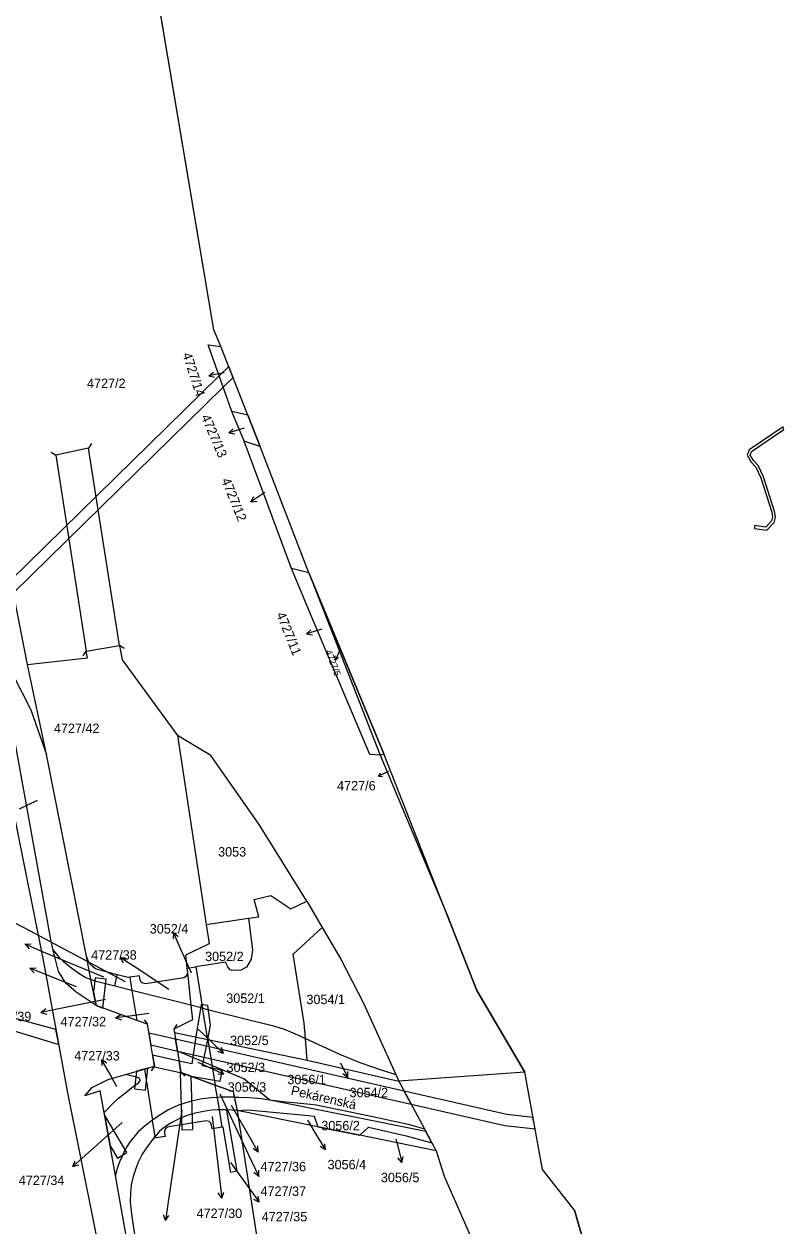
# Model space of a CAD drawing. Extents: x -756746 to -753363, y -1166406 to -1161727.
# Drawn here: x -754970.1 to -754832.9, y -1165450.7 to -1165233.9 of the extents above; entities that cross this region are included whole.
import ezdxf

# ---------------------------------------------------------------- set-up
doc = ezdxf.new("R2010")
doc.units = 0
for name, color, linetype in [('Hranice kat_území', 7, 'Continuous'), ('Hranice parcel', 7, 'Continuous'), ('Parcelní čísla', 7, 'Continuous'), ('Pop  PČ popisy', 7, 'Continuous'), ('Vnitřní kresba', 7, 'Continuous'), ('Věcná břemena k části', 7, 'Continuous')]:
    doc.layers.add(name, color=color, linetype=linetype)

msp = doc.modelspace()

# ---------------------------------------------------------------- linework, layer by layer
at = {"layer": 'Hranice kat_území'}
msp.add_lwpolyline([(-754835.9, -1165634.2), (-754836.27, -1165627.33), (-754843.39, -1165620.76), (-754842.06, -1165615.43), (-754841.58, -1165613.48), (-754840.65, -1165609.71), (-754848.75, -1165537.76), (-754849.07, -1165534.89), (-754853.41, -1165509.79), (-754854.46, -1165505.43), (-754855.16, -1165502.51), (-754855.91, -1165499.4), (-754870.7, -1165447.85), (-754876.5, -1165440.55), (-754879.69, -1165422.96), (-754888.36, -1165408.21), (-754893.78, -1165394.44), (-754905.14, -1165365.54), (-754918.64, -1165332.88), (-754927.45, -1165310.11), (-754929.68, -1165304.4), (-754934.52, -1165292.05), (-754935.8, -1165289.03), (-754949.37, -1165208.56)], dxfattribs=at)
at = {"layer": 'Hranice parcel'}
for p, q in [((-754935.8, -1165289.03), (-754949.37, -1165208.56)), ((-754969.43, -1165349.44), (-754984.89, -1165271)), ((-754934.52, -1165292.05), (-754935.8, -1165289.03)), ((-754929.68, -1165304.4), (-754934.52, -1165292.05)), ((-754930.32, -1165309.09), (-754932.56, -1165303.79)), ((-754929.68, -1165304.4), (-754932.56, -1165303.79)), ((-754929.68, -1165304.4), (-754927.45, -1165310.11)), ((-754921.82, -1165332.09), (-754930.32, -1165309.09)), ((-754927.45, -1165310.11), (-754930.32, -1165309.09)), ((-754918.64, -1165332.88), (-754927.45, -1165310.11)), ((-754918.64, -1165332.88), (-754921.82, -1165332.09)), ((-754918.64, -1165332.88), (-754905.8, -1165365.78)), ((-754918.64, -1165332.88), (-754905.14, -1165365.54)), ((-754966.01, -1165365.67), (-754969.43, -1165349.44)), ((-754942.37, -1165362.25), (-754937.16, -1165396.31)), ((-754958.81, -1165402.06), (-754966.01, -1165365.67)), ((-754905.8, -1165365.78), (-754905.14, -1165365.54)), ((-754905.8, -1165365.78), (-754893.78, -1165394.44)), ((-754893.78, -1165394.44), (-754905.14, -1165365.54)), ((-754919.04, -1165392.1), (-754916.26, -1165396.86)), ((-754937.16, -1165396.31), (-754929.54, -1165395.21)), ((-754957.98, -1165406.27), (-754958.81, -1165402.06)), ((-754940.65, -1165404.22), (-754939.06, -1165403.96)), ((-754939.06, -1165403.96), (-754937.83, -1165411.44)), ((-754957.05, -1165410.97), (-754957.98, -1165406.27)), ((-754953.66, -1165407.45), (-754953.24, -1165405.41)), ((-754950.98, -1165405.85), (-754950.6, -1165408.22)), ((-754940.65, -1165404.22), (-754940.56, -1165405.04)), ((-754940.56, -1165405.04), (-754939.95, -1165410.9)), ((-754950.6, -1165408.22), (-754953.66, -1165407.45)), ((-754939.95, -1165410.9), (-754950.6, -1165408.22)), ((-754950.6, -1165408.22), (-754949.73, -1165413.63)), ((-754949.73, -1165413.63), (-754957.05, -1165410.97)), ((-754937.83, -1165411.44), (-754939.95, -1165410.9)), ((-754936.9, -1165417.07), (-754937.83, -1165411.44)), ((-754942.91, -1165415.81), (-754936.9, -1165417.07)), ((-754936.9, -1165417.07), (-754918.97, -1165420.83)), ((-754936.9, -1165417.07), (-754935.55, -1165425.3)), ((-754918.97, -1165420.83), (-754919.29, -1165416.9)), ((-754918.97, -1165420.83), (-754902.42, -1165424.57)), ((-754951.73, -1165423.38), (-754948.33, -1165422.41)), ((-754948.33, -1165422.41), (-754946.85, -1165431.61)), ((-754902.95, -1165423.4), (-754902.42, -1165424.57)), ((-754879.69, -1165422.96), (-754902.42, -1165424.57)), ((-754876.5, -1165440.55), (-754879.69, -1165422.96)), ((-754935.17, -1165427.56), (-754935.55, -1165425.3)), ((-754902.42, -1165424.57), (-754897.8, -1165433.2)), ((-754934.81, -1165429.79), (-754935.17, -1165427.56)), ((-754932.11, -1165427.47), (-754931.59, -1165429.89)), ((-754933.5, -1165429.75), (-754934.81, -1165429.79)), ((-754934.29, -1165432.91), (-754934.81, -1165429.79)), ((-754931.59, -1165429.89), (-754933.5, -1165429.75)), ((-754917.03, -1165432.84), (-754931.59, -1165429.89)), ((-754953.58, -1165441.64), (-754955.6, -1165430.27)), ((-754946.38, -1165434.58), (-754946.85, -1165431.61)), ((-754909.43, -1165434.37), (-754917.03, -1165432.84)), ((-754895.69, -1165437.15), (-754909.43, -1165434.37)), ((-754897.8, -1165433.2), (-754896.44, -1165435.74)), ((-754946.61, -1165434.88), (-754946.38, -1165434.58)), ((-754896.44, -1165435.74), (-754895.69, -1165437.15)), ((-754870.7, -1165447.85), (-754876.5, -1165440.55)), ((-754942.26, -1165505.15), (-754953.58, -1165441.64)), ((-754870.7, -1165447.85), (-754855.91, -1165499.4))]:
    msp.add_line(p, q, dxfattribs=at)
for points in [[(-754986.88, -1165279.38), (-754990.41, -1165279.86), (-754980.99, -1165331.36), (-754966.52, -1165403.04), (-754962.21, -1165426.7), (-754948.35, -1165495.48), (-754937.5, -1165549.21), (-754928.46, -1165594.05), (-754928.31, -1165595.05), (-754927.98, -1165597.22), (-754926.04, -1165609.85), (-754919.91, -1165650.59), (-754911.7, -1165704.69), (-754902.24, -1165767.33), (-754892.9, -1165829.68), (-754885.35, -1165879.53), (-754876.62, -1165937.17), (-754872.47, -1165981.85), (-754871.4, -1165985.78), (-754868.4, -1165989.67), (-754864.36, -1165991.91), (-754859.05, -1165992.04), (-754854.87, -1165991.29)], [(-754932.56, -1165303.79), (-754936.83, -1165291.71), (-754934.52, -1165292.05)], [(-754905.8, -1165365.78), (-754907.63, -1165365.63), (-754918.21, -1165340.75), (-754921.82, -1165332.09)], [(-754969.43, -1165349.44), (-754958.63, -1165348.22), (-754958.84, -1165347.02), (-754952.81, -1165345.99), (-754952.37, -1165348.59), (-754942.37, -1165362.25)], [(-754964.77, -1165400.98), (-754965.24, -1165399.01), (-754974.08, -1165350.13)], [(-754974.08, -1165350.13), (-754972.15, -1165351.13), (-754968.86, -1165357.61), (-754966.01, -1165365.67)], [(-754919.04, -1165392.1), (-754927.63, -1165378.28), (-754936.32, -1165365.85), (-754942.37, -1165362.25)], [(-754929.54, -1165395.21), (-754927.7, -1165394.95), (-754928.5, -1165391.84), (-754925.51, -1165391.11), (-754921.9, -1165393.52), (-754919.04, -1165392.1)], [(-754929.54, -1165395.21), (-754928.84, -1165400.88), (-754929.09, -1165402.58), (-754929.9, -1165404.01), (-754930.91, -1165404.59), (-754932.51, -1165404.63), (-754932.83, -1165404.51), (-754933.29, -1165403.99), (-754933.68, -1165403.13), (-754939.06, -1165403.96)], [(-754893.78, -1165394.44), (-754888.36, -1165408.21), (-754879.69, -1165422.96)], [(-754937.16, -1165396.31), (-754936.66, -1165399.81), (-754940.9, -1165401.84), (-754940.65, -1165404.22)], [(-754919.29, -1165416.9), (-754919.52, -1165414.14), (-754921.5, -1165401.67), (-754916.26, -1165396.86)], [(-754916.26, -1165396.86), (-754912.9, -1165402.61), (-754908.77, -1165410.52), (-754902.95, -1165423.4)], [(-754964.77, -1165400.98), (-754963.7, -1165402.26), (-754962.98, -1165402.95), (-754961.43, -1165404.21), (-754959.78, -1165405.38), (-754958.91, -1165405.87), (-754957.98, -1165406.27)], [(-754957.05, -1165410.97), (-754960.64, -1165408.54), (-754962.5, -1165406.91), (-754963.86, -1165404.84), (-754964.77, -1165400.98)], [(-754953.24, -1165405.41), (-754956.34, -1165404.59), (-754957.15, -1165404.3), (-754957.73, -1165403.9), (-754958.16, -1165403.42), (-754958.5, -1165402.86), (-754958.81, -1165402.06)], [(-754953.66, -1165407.45), (-754957.01, -1165406.6), (-754957.98, -1165406.27)], [(-754950.98, -1165405.85), (-754951.24, -1165405.89), (-754953.24, -1165405.41)], [(-754940.56, -1165405.04), (-754940.7, -1165405.44), (-754940.93, -1165405.75), (-754941.23, -1165405.94), (-754948.12, -1165407.05), (-754948.62, -1165406.94), (-754948.91, -1165406.71), (-754949.09, -1165406.36), (-754949.24, -1165405.58), (-754950.98, -1165405.85)], [(-754939.95, -1165410.9), (-754939.67, -1165413.55), (-754943, -1165415.22), (-754942.91, -1165415.81)], [(-754937.83, -1165411.44), (-754936.45, -1165411.79), (-754925.05, -1165414.64), (-754923.14, -1165415.19), (-754921.26, -1165415.99), (-754919.29, -1165416.9)], [(-754948.33, -1165422.41), (-754946.54, -1165421.9), (-754947.78, -1165414.34), (-754949.73, -1165413.63)], [(-754942.91, -1165415.81), (-754941.74, -1165423.04), (-754935.55, -1165425.3)], [(-754919.29, -1165416.9), (-754913.12, -1165419.74), (-754909.46, -1165421.24), (-754905.63, -1165422.53), (-754902.95, -1165423.4)], [(-754955.6, -1165430.27), (-754956.3, -1165426.37), (-754959.1, -1165427.27), (-754957.79, -1165425.77), (-754954.88, -1165424.27), (-754951.73, -1165423.38)], [(-754955.6, -1165430.27), (-754954.96, -1165429.58), (-754954.27, -1165428.86), (-754953.01, -1165427.68), (-754951.74, -1165426.68), (-754950.65, -1165425.81), (-754949.32, -1165424.86), (-754949.18, -1165424.61), (-754949.12, -1165424.42), (-754949.18, -1165424.17), (-754949.5, -1165423.96), (-754951.73, -1165423.38)], [(-754935.55, -1165425.3), (-754932.33, -1165426.47), (-754932.11, -1165427.47)], [(-754935.17, -1165427.56), (-754936.31, -1165427.61), (-754938.3, -1165427.87), (-754940.23, -1165428.31), (-754942.17, -1165428.94), (-754943.11, -1165429.33), (-754944, -1165429.78), (-754945.7, -1165430.82), (-754946.54, -1165431.37), (-754946.85, -1165431.61)], [(-754932.11, -1165427.47), (-754933.28, -1165427.49), (-754934.31, -1165427.51), (-754935.17, -1165427.56)], [(-754932.11, -1165427.47), (-754931.29, -1165427.46), (-754929.3, -1165427.55), (-754927.29, -1165427.73), (-754925.3, -1165428.01), (-754923.33, -1165428.28), (-754921.34, -1165428.47), (-754918.35, -1165428.74), (-754917.36, -1165428.87), (-754907.43, -1165430.9), (-754900.76, -1165432.36), (-754897.8, -1165433.2)], [(-754934.81, -1165429.79), (-754935.2, -1165429.8), (-754936.19, -1165429.86), (-754937.69, -1165430.07), (-754938.88, -1165430.29), (-754940.1, -1165430.62), (-754941.08, -1165430.97), (-754942, -1165431.32), (-754942.45, -1165431.55), (-754943.36, -1165432.05), (-754944.37, -1165432.68), (-754945.01, -1165433.13), (-754945.6, -1165433.6), (-754946.38, -1165434.58)], [(-754933.5, -1165429.75), (-754933.03, -1165432.73), (-754931.65, -1165440.83), (-754932.73, -1165441.08), (-754934.11, -1165432.88), (-754934.29, -1165432.91)], [(-754931.59, -1165429.89), (-754929.69, -1165429.8), (-754918.74, -1165430.77), (-754917.71, -1165430.9), (-754917.03, -1165432.84)], [(-754931.59, -1165429.89), (-754918.92, -1165511.91), (-754912.82, -1165549.21)], [(-754946.85, -1165431.61), (-754948.13, -1165432.59), (-754949.5, -1165433.83), (-754950.25, -1165434.69), (-754950.93, -1165435.48), (-754951.46, -1165436.33), (-754951.96, -1165437.26), (-754952.37, -1165438.14), (-754952.77, -1165439.06), (-754953.12, -1165440.01), (-754953.42, -1165440.97), (-754953.58, -1165441.64)], [(-754934.29, -1165432.91), (-754936.09, -1165433.17), (-754936.2, -1165432.51), (-754936.34, -1165432.15), (-754936.66, -1165431.86), (-754937.2, -1165431.75), (-754943.91, -1165432.81), (-754944.16, -1165432.87), (-754944.42, -1165433.03), (-754944.65, -1165433.35), (-754944.71, -1165433.67), (-754944.68, -1165433.95), (-754944.59, -1165434.57), (-754946.61, -1165434.88)], [(-754909.43, -1165434.37), (-754907.92, -1165432.9), (-754901.1, -1165434.47), (-754896.44, -1165435.74)], [(-754946.61, -1165434.88), (-754947, -1165435.29), (-754947.37, -1165435.76), (-754948.1, -1165436.79), (-754948.73, -1165437.8), (-754949.39, -1165439.08), (-754949.9, -1165440.37), (-754950.37, -1165441.81), (-754950.7, -1165443.31), (-754950.87, -1165444.72), (-754950.9, -1165446.46), (-754950.62, -1165449.06), (-754949.91, -1165453.74), (-754947.61, -1165465.1), (-754945.47, -1165476.72), (-754942.26, -1165505.15)], [(-754895.69, -1165437.15), (-754894.22, -1165441.76), (-754880.94, -1165472.06), (-754876.12, -1165487.14), (-754868.61, -1165517.43), (-754866.04, -1165532.02), (-754864.62, -1165541.45)]]:
    msp.add_lwpolyline(points, dxfattribs=at)
at = {"layer": 'Pop  PČ popisy'}
for p, q in [((-754936.7, -1165297.32), (-754935.86, -1165296.68)), ((-754933.93, -1165296.78), (-754936.7, -1165297.32)), ((-754936.7, -1165297.32), (-754935.69, -1165297.6)), ((-754930.31, -1165306.8), (-754933.07, -1165307.64)), ((-754933.07, -1165307.64), (-754932.29, -1165306.9)), ((-754933.07, -1165307.64), (-754932.01, -1165307.82)), ((-754926.62, -1165318.4), (-754929.11, -1165320.08)), ((-754929.11, -1165320.08), (-754928.56, -1165319.1)), ((-754929.11, -1165320.08), (-754928, -1165319.93)), ((-754916.33, -1165343.06), (-754919.08, -1165343.9)), ((-754919.08, -1165343.9), (-754918.31, -1165343.16)), ((-754919.08, -1165343.9), (-754918.03, -1165344.08)), ((-754913.06, -1165346.77), (-754913.85, -1165348.62)), ((-754913.85, -1165348.62), (-754913.89, -1165347.87)), ((-754913.85, -1165348.62), (-754913.28, -1165348.13)), ((-754904.3, -1165368.71), (-754906.11, -1165369.59)), ((-754906.11, -1165369.59), (-754905.65, -1165369)), ((-754906.11, -1165369.59), (-754905.36, -1165369.6)), ((-754967.68, -1165373.96), (-754970.95, -1165375.52)), ((-754968.99, -1165397.5), (-754971.64, -1165396.09)), ((-754951.77, -1165406.66), (-754968.99, -1165397.5)), ((-754969.88, -1165399.89), (-754968.77, -1165399.82)), ((-754943.11, -1165397.79), (-754943.16, -1165398.91)), ((-754941.89, -1165400.53), (-754943.11, -1165397.79)), ((-754943.11, -1165397.79), (-754942.25, -1165398.5)), ((-754967.12, -1165401.06), (-754969.88, -1165399.89)), ((-754969.88, -1165399.89), (-754969.16, -1165400.74)), ((-754955.66, -1165405.84), (-754967.12, -1165401.06)), ((-754939.85, -1165405.09), (-754941.89, -1165400.53)), ((-754968.99, -1165404.21), (-754967.88, -1165404.12)), ((-754950.21, -1165403.89), (-754952.73, -1165402.26)), ((-754952.73, -1165402.26), (-754951.61, -1165402.38)), ((-754952.73, -1165402.26), (-754952.16, -1165403.22)), ((-754943.93, -1165408.04), (-754950.21, -1165403.89)), ((-754966.21, -1165405.33), (-754968.99, -1165404.21)), ((-754968.99, -1165404.21), (-754968.25, -1165405.04)), ((-754960.59, -1165407.56), (-754966.21, -1165405.33)), ((-754955.38, -1165409.86), (-754964.09, -1165411.61)), ((-754967.04, -1165412.18), (-754966.15, -1165411.5)), ((-754964.09, -1165411.61), (-754967.04, -1165412.18)), ((-754967.04, -1165412.18), (-754965.96, -1165412.48)), ((-754953.54, -1165413.17), (-754952.61, -1165412.55)), ((-754950.56, -1165412.8), (-754953.54, -1165413.17)), ((-754947.53, -1165412.41), (-754950.56, -1165412.8)), ((-754953.54, -1165413.17), (-754952.48, -1165413.54)), ((-754938.62, -1165415.2), (-754936.21, -1165417.51)), ((-754936.21, -1165417.51), (-754934.05, -1165419.59)), ((-754934.05, -1165419.59), (-754935.12, -1165419.26)), ((-754934.05, -1165419.59), (-754934.42, -1165418.54)), ((-754954.6, -1165423.3), (-754956.06, -1165420.68)), ((-754956.06, -1165420.68), (-754955.13, -1165421.31)), ((-754956.06, -1165420.68), (-754956.01, -1165421.79)), ((-754938.72, -1165421.2), (-754936.72, -1165422.1)), ((-754912.93, -1165421.27), (-754911.61, -1165423.97)), ((-754953.32, -1165425.62), (-754954.6, -1165423.3)), ((-754936.72, -1165422.1), (-754933.98, -1165423.32)), ((-754933.98, -1165423.32), (-754935.1, -1165423.37)), ((-754933.98, -1165423.32), (-754934.69, -1165422.46)), ((-754911.61, -1165423.97), (-754912.5, -1165423.29)), ((-754911.61, -1165423.97), (-754911.6, -1165422.85)), ((-754934.74, -1165426.88), (-754928.98, -1165439.06)), ((-754941.59, -1165429.84), (-754944.12, -1165446.78)), ((-754932.7, -1165428.95), (-754929.28, -1165434.78)), ((-754952.32, -1165432.07), (-754959, -1165438)), ((-754936.13, -1165430.99), (-754934.75, -1165442.72)), ((-754918.89, -1165431.65), (-754917.21, -1165434.44)), ((-754917.21, -1165434.44), (-754915.66, -1165437.01)), ((-754929.28, -1165434.78), (-754927.78, -1165437.38)), ((-754927.78, -1165437.38), (-754927.85, -1165436.26)), ((-754915.66, -1165437.01), (-754916.61, -1165436.41)), ((-754915.66, -1165437.01), (-754915.75, -1165435.9)), ((-754902.97, -1165435.02), (-754902.63, -1165436.35)), ((-754902.63, -1165436.35), (-754901.9, -1165439.26)), ((-754959, -1165438), (-754961.23, -1165440.01)), ((-754927.78, -1165437.38), (-754928.71, -1165436.76)), ((-754901.9, -1165439.26), (-754902.63, -1165438.41)), ((-754901.9, -1165439.26), (-754901.66, -1165438.17)), ((-754961.23, -1165440.01), (-754960.82, -1165438.97)), ((-754961.23, -1165440.01), (-754960.15, -1165439.71)), ((-754932.81, -1165439.3), (-754929.37, -1165444.02)), ((-754928.98, -1165439.06), (-754927.71, -1165441.78)), ((-754927.71, -1165441.78), (-754927.68, -1165440.66)), ((-754934.75, -1165442.72), (-754934.38, -1165445.7)), ((-754927.71, -1165441.78), (-754928.59, -1165441.08)), ((-754934.38, -1165445.7), (-754935, -1165444.77)), ((-754934.38, -1165445.7), (-754934.01, -1165444.64)), ((-754929.37, -1165444.02), (-754927.61, -1165446.45)), ((-754927.61, -1165446.45), (-754927.79, -1165445.34)), ((-754944.12, -1165446.78), (-754944.54, -1165449.75)), ((-754927.61, -1165446.45), (-754928.6, -1165445.93)), ((-754944.54, -1165449.75), (-754944.89, -1165448.69)), ((-754944.54, -1165449.75), (-754943.9, -1165448.83))]:
    msp.add_line(p, q, dxfattribs=at)
at = {"layer": 'Vnitřní kresba'}
for p, q in [((-754958.45, -1165310.39), (-754964.3, -1165311.66)), ((-754957.91, -1165309.55), (-754958.45, -1165310.39)), ((-754952.81, -1165345.99), (-754958.45, -1165310.39)), ((-754965.14, -1165311.11), (-754964.3, -1165311.66)), ((-754964.3, -1165311.66), (-754958.84, -1165347.02)), ((-754959.41, -1165347.84), (-754958.84, -1165347.02)), ((-754951.99, -1165346.56), (-754952.81, -1165345.99)), ((-754948.4, -1165413.55), (-754947.78, -1165414.34)), ((-754942.48, -1165414.36), (-754943, -1165415.22)), ((-754947.08, -1165422.74), (-754946.54, -1165421.9)), ((-754940.96, -1165423.67), (-754941.74, -1165423.04))]:
    msp.add_line(p, q, dxfattribs=at)
at = {"layer": 'Věcná břemena k části'}
for points in [[(-754975.97, -1165339.69), (-754974.54, -1165339.01), (-754971.98, -1165336.5), (-754934.11, -1165299.4), (-754932.32, -1165297.65), (-754933.11, -1165295.64), (-754934.84, -1165297.33), (-754972.44, -1165334.18), (-754974.59, -1165336.29), (-754976.39, -1165337.37)], [(-754832.92, -1165307.04), (-754833.08, -1165306.56), (-754839.17, -1165310.68), (-754839.58, -1165311.67), (-754838.81, -1165312.92), (-754838.02, -1165313.82), (-754837.09, -1165315.76), (-754835.1, -1165321.95), (-754834.96, -1165322.8), (-754835.15, -1165323.51), (-754836.2, -1165324.65), (-754838.22, -1165324.34), (-754838.23, -1165324.85), (-754836.02, -1165325.19), (-754834.71, -1165323.77), (-754834.44, -1165322.82), (-754834.62, -1165321.83), (-754836.63, -1165315.58), (-754837.6, -1165313.54), (-754838.41, -1165312.62), (-754839.02, -1165311.63), (-754838.77, -1165311)], [(-754955.85, -1165411.41), (-754955.25, -1165406.19), (-754957.24, -1165405.97), (-754957.53, -1165408.53), (-754957.05, -1165410.97)], [(-754976.84, -1165413.99), (-754963.79, -1165418), (-754964.29, -1165415.3), (-754976.36, -1165412.05)], [(-754938.12, -1165410.74), (-754939.04, -1165416.62), (-754939.79, -1165421.47), (-754942.08, -1165420.96), (-754941.74, -1165423.04), (-754939.88, -1165423.72), (-754934.68, -1165424.61), (-754934.24, -1165422.65), (-754937.83, -1165421.84), (-754936.9, -1165417.07), (-754936.41, -1165414.48), (-754936.86, -1165410.93)], [(-754947.52, -1165415.95), (-754947.17, -1165418.04), (-754942.36, -1165419.21), (-754942.71, -1165417.04)], [(-754942.71, -1165417.04), (-754942.36, -1165419.21), (-754900.17, -1165428.77), (-754901.43, -1165426.42)], [(-754896.44, -1165435.74), (-754897.54, -1165433.7), (-754925.73, -1165428.02), (-754930.4, -1165424.17), (-754942.36, -1165419.21), (-754941.74, -1165423.04), (-754932.33, -1165426.47), (-754931.59, -1165429.89), (-754929.69, -1165429.8), (-754918.74, -1165430.77), (-754917.71, -1165430.9), (-754917.03, -1165432.84), (-754909.43, -1165434.37), (-754907.92, -1165432.9), (-754901.1, -1165434.47)], [(-754946.83, -1165421.98), (-754941.91, -1165423.06), (-754941.59, -1165433.36), (-754939.59, -1165433.3), (-754939.88, -1165423.72), (-754941.74, -1165423.04), (-754942.08, -1165420.96), (-754946.87, -1165419.88), (-754946.54, -1165421.9)], [(-754949.77, -1165422.82), (-754950.1, -1165426.01), (-754948.11, -1165426.21), (-754947.7, -1165422.23)], [(-754900.17, -1165428.77), (-754883.32, -1165432.59), (-754877.84, -1165433.18), (-754878.21, -1165431.13), (-754882.95, -1165430.62), (-754901.43, -1165426.42)], [(-754955.53, -1165430.68), (-754954.54, -1165436.25), (-754953.2, -1165438.48), (-754951.49, -1165437.46)]]:
    msp.add_lwpolyline(points, close=True, dxfattribs=at)

# ---------------------------------------------------------------- texts
at = {"layer": 'Parcelní čísla'}
for s, height, rotation, p in [('4727/14', 1.7, 288, (-754941.5, -1165293.43)), ('4727/13', 1.7, 293, (-754938.13, -1165304.72)), ('4727/12', 1.7, 292, (-754934.47, -1165316.16)), ('4727/11', 1.7, 292, (-754924.58, -1165340.35)), ('4727/5', 1.2, 291, (-754915.72, -1165347.04))]:
    msp.add_text(s, height=height, rotation=rotation, dxfattribs=at).set_placement(p)
for s, p in [('4727/2', (-754958.69, -1165299.53)), ('4727/42', (-754964.66, -1165361.78)), ('4727/6', (-754913.56, -1165372.13)), ('3053', (-754935.03, -1165384.07)), ('3052/4', (-754947.37, -1165397.96)), ('4727/38', (-754957.94, -1165402.67)), ('3052/2', (-754937.38, -1165402.94)), ('3052/1', (-754933.56, -1165410.48)), ('3054/1', (-754919.1, -1165410.7)), ('4727/39', (-754976.96, -1165413.76)), ('4727/32', (-754963.47, -1165414.7)), ('3052/5', (-754932.87, -1165418.09)), ('4727/33', (-754961, -1165420.86)), ('3052/3', (-754933.51, -1165422.96)), ('3056/1', (-754922.54, -1165425.15)), ('3056/3', (-754933.3, -1165426.5)), ('3054/2', (-754911.31, -1165427.5)), ('3056/2', (-754916.41, -1165433.47)), ('3056/4', (-754915.28, -1165440.5)), ('4727/36', (-754927.38, -1165440.86)), ('3056/5', (-754905.66, -1165442.83)), ('4727/34', (-754971, -1165443.34)), ('4727/37', (-754927.38, -1165445.3)), ('4727/30', (-754938.91, -1165449.29)), ('4727/35', (-754927.16, -1165449.89))]:
    msp.add_text(s, height=1.7, dxfattribs=at).set_placement(p)
at = {"layer": 'Pop  PČ popisy'}
msp.add_text('Pekárenská', height=1.7, rotation=347, dxfattribs=at).set_placement((-754922.01, -1165427.03))

doc.saveas('drawing.dxf')
